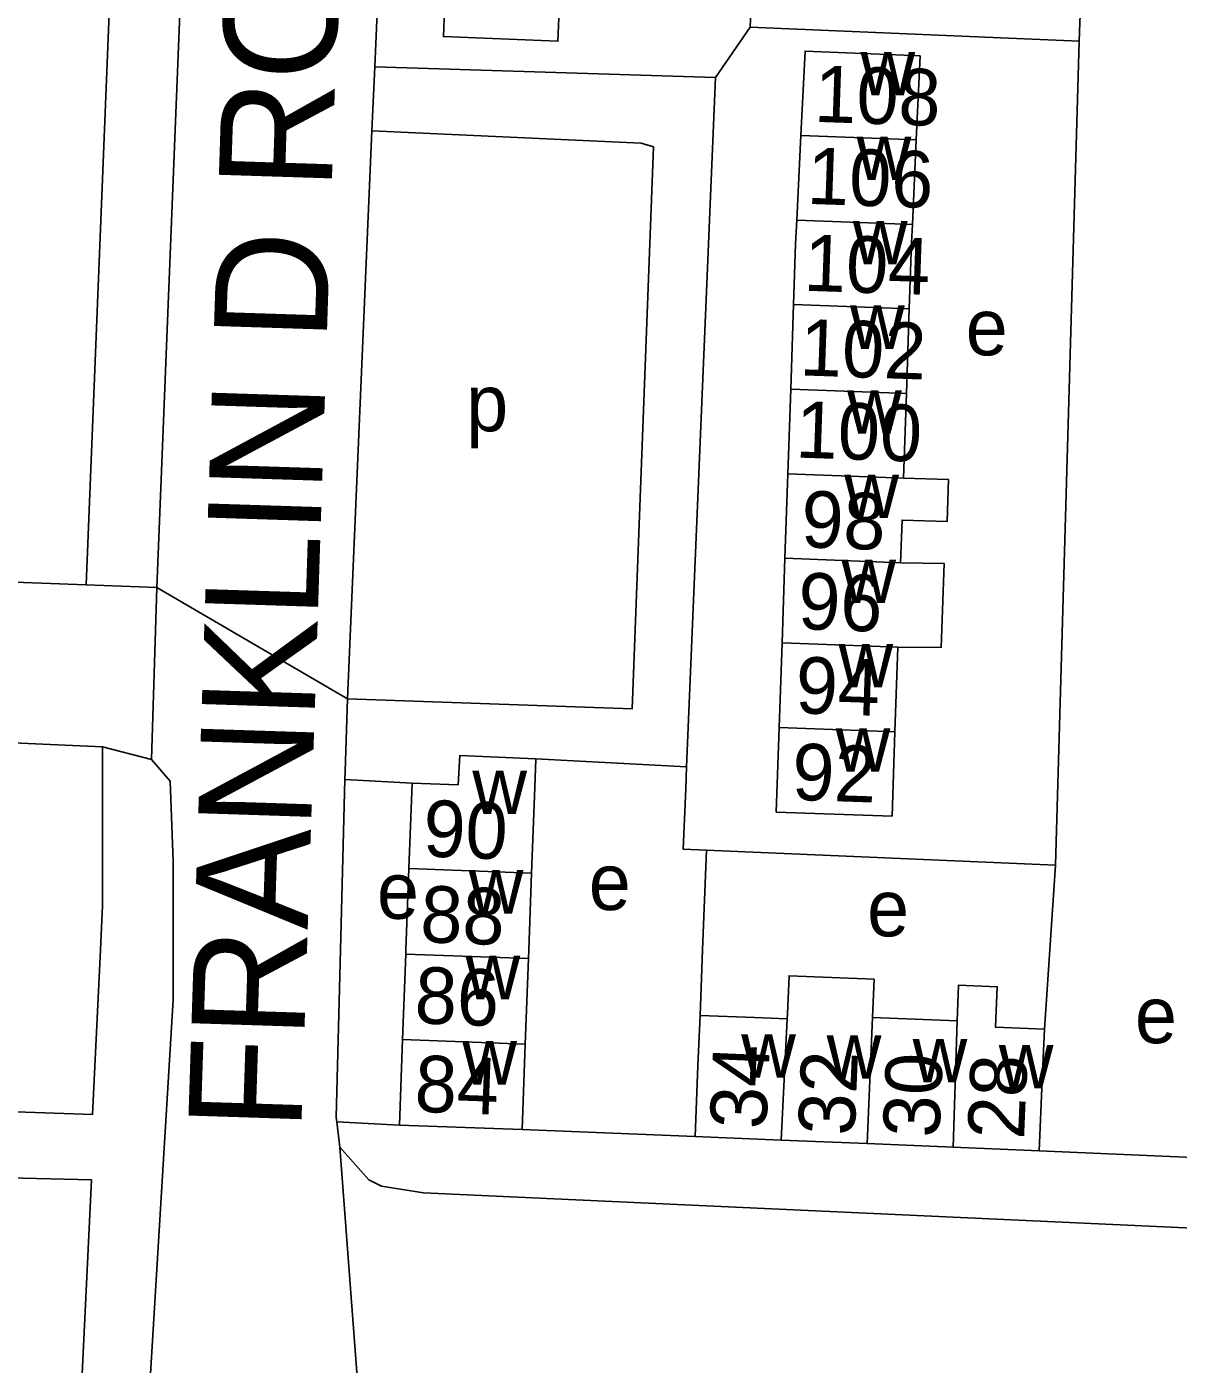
# Model space of a CAD drawing. Extents: x 159675 to 162108, y 386471 to 388472.
# Drawn here: x 161401.7 to 161483.1, y 387220.7 to 387315.3 of the extents above; entities that cross this region are included whole.
import ezdxf

# ---------------------------------------------------------------- set-up
doc = ezdxf.new("R2010")
doc.units = 0
for name, color, linetype in [('BLT_Basislijn', 7, 'Continuous'), ('BLT_Bebouwing', 7, 'Continuous'), ('BLT_Centroide', 7, 'Continuous'), ('BLT_Huisnummer', 7, 'Continuous'), ('BLT_Huisnummer_ tussenligend', 7, 'Continuous'), ('BLT_Huisnummer_reeks', 7, 'Continuous'), ('BLT_Onderverdeling_panden', 7, 'Continuous'), ('BLT_Straatnaam_hoofdweg', 7, 'Continuous'), ('BLT_Vlakafsluiter', 7, 'Continuous')]:
    doc.layers.add(name, color=color, linetype=linetype)

msp = doc.modelspace()

# ---------------------------------------------------------------- linework, layer by layer
at = {"layer": 'BLT_Basislijn'}
for p, q in [((161413.793, 387348.428), (161410.85, 387275.627)), ((161426.267, 387312.438), (161427.547, 387342.831)), ((161450.365, 387311.7), (161452.817, 387315.264)), ((161476.09, 387314.265), (161474.424, 387255.975)), ((161426.267, 387312.438), (161426.057, 387307.932)), ((161426.267, 387312.438), (161450.365, 387311.7)), ((161448.329, 387262.942), (161450.365, 387311.7)), ((161424.351, 387267.757), (161426.057, 387307.932)), ((161405.854, 387275.811), (161376.952, 387276.878)), ((161410.85, 387275.627), (161405.854, 387275.811)), ((161407.023, 387264.35), (161410.483, 387263.454)), ((161437.666, 387263.5), (161448.329, 387262.942)), ((161423.848, 387250), (161424.152, 387262.048)), ((161428.918, 387261.791), (161424.152, 387262.048)), ((161449.461, 387250), (161449.739, 387257.043)), ((161474.424, 387255.975), (161449.739, 387257.043)), ((161474.424, 387255.975), (161474.015, 387250)), ((161449.278, 387245.363), (161449.461, 387250)), ((161474.015, 387250), (161473.629, 387244.375)), ((161423.591, 387237.82), (161428.012, 387237.604)), ((161448.92, 387236.796), (161436.684, 387237.279)), ((161485.3, 387235.259), (161473.27, 387235.779))]:
    msp.add_line(p, q, dxfattribs=at)
for points in [[(161424.351, 387267.757), (161444.464, 387267.038), (161445.992, 387306.786), (161445.101, 387307.06), (161426.057, 387307.932)], [(161316.045, 387250), (161316.511, 387262.722), (161318.14, 387265.879), (161320.604, 387267.77), (161323.118, 387268.107), (161407.023, 387264.35)], [(161424.152, 387262.048), (161424.167, 387262.64), (161424.351, 387267.757)], [(161406.863, 387250), (161407.013, 387253.13), (161407.023, 387264.35)], [(161448.329, 387262.942), (161448.264, 387261.386), (161448.086, 387257.115), (161449.739, 387257.043)], [(161412.007, 387250), (161412.003, 387256.25)], [(161315.734, 387241.514), (161406.307, 387238.351), (161406.863, 387250)], [(161412.007, 387250), (161412.01, 387246.46), (161407.669, 387174.925), (161406.332, 387156.957), (161401.312, 387100), (161381.931, 386879.369)], [(161423.848, 387250), (161423.549, 387238.167), (161423.591, 387237.82)], [(161423.81, 387236.028), (161425.853, 387233.736), (161426.744, 387233.285), (161429.711, 387232.82), (161510.296, 387229.103), (161512.683, 387229.192), (161513.905, 387229.58), (161516.292, 387231.744), (161516.941, 387233.545), (161516.96, 387237.091), (161515.668, 387238.873), (161508.47, 387239.503)], [(161423.591, 387237.82), (161423.81, 387236.028)], [(161387.772, 387234.171), (161406.224, 387233.736), (161404.798, 387203.84), (161401.788, 387167.382), (161401.024, 387166.345), (161400.228, 387165.982), (161384.924, 387165.217)]]:
    msp.add_lwpolyline(points, dxfattribs=at)
at = {"layer": 'BLT_Bebouwing'}
for p, q in [((161453.088, 387321.567), (161452.817, 387315.264)), ((161456.118, 387301.611), (161456.413, 387307.589)), ((161464.564, 387307.28), (161464.292, 387301.301)), ((161455.686, 387289.65), (161455.889, 387295.631)), ((161464.074, 387295.322), (161463.871, 387289.341)), ((161455.483, 387283.669), (161455.686, 387289.65)), ((161463.871, 387289.341), (161463.668, 387283.36)), ((161455.28, 387277.688), (161455.483, 387283.669)), ((161455.077, 387271.708), (161455.28, 387277.688)), ((161454.874, 387265.727), (161455.077, 387271.708)), ((161463.262, 387271.398), (161463.059, 387265.417)), ((161428.691, 387255.745), (161428.918, 387261.791)), ((161428.476, 387250), (161428.691, 387255.745)), ((161437.364, 387255.42), (161437.161, 387250)), ((161428.238, 387243.653), (161428.465, 387249.699)), ((161428.465, 387249.699), (161428.476, 387250)), ((161437.138, 387249.374), (161436.911, 387243.328)), ((161437.161, 387250), (161437.138, 387249.374)), ((161428.012, 387237.604), (161428.238, 387243.653)), ((161436.911, 387243.328), (161436.684, 387237.279)), ((161436.684, 387237.279), (161428.012, 387237.604)), ((161448.92, 387236.796), (161455.008, 387236.542)), ((161455.008, 387236.542), (161461.096, 387236.287)), ((161461.096, 387236.287), (161467.184, 387236.033)), ((161467.184, 387236.033), (161473.27, 387235.779))]:
    msp.add_line(p, q, dxfattribs=at)
for points in [[(161442.292, 387320.307), (161442.181, 387317.512), (161439.353, 387317.624), (161439.219, 387314.262), (161431.126, 387314.586), (161431.377, 387320.74)], [(161476.09, 387314.265), (161476.146, 387315.573), (161476.36, 387320.568)], [(161452.817, 387315.264), (161457.813, 387315.05), (161476.09, 387314.265)], [(161456.413, 387307.589), (161456.708, 387313.566), (161461.389, 387313.364), (161464.834, 387313.216), (161464.564, 387307.28)], [(161455.889, 387295.631), (161456.034, 387299.931), (161456.118, 387301.611)], [(161464.292, 387301.301), (161464.234, 387300.035), (161464.074, 387295.322)], [(161463.668, 387283.36), (161466.856, 387283.257), (161466.749, 387280.28), (161463.567, 387280.394), (161463.465, 387277.379)], [(161463.465, 387277.379), (161466.54, 387277.325), (161466.338, 387271.385), (161463.262, 387271.398)], [(161463.059, 387265.417), (161462.857, 387259.461), (161459.457, 387259.576), (161454.671, 387259.739), (161454.874, 387265.727)], [(161428.918, 387261.791), (161432.168, 387261.669), (161432.291, 387263.751), (161437.666, 387263.5)], [(161437.666, 387263.5), (161437.59, 387261.466), (161437.364, 387255.42)], [(161455.45, 387245.106), (161455.465, 387245.468), (161455.575, 387248.167), (161461.58, 387247.917), (161461.469, 387245.217)], [(161467.461, 387244.967), (161467.566, 387247.498), (161470.294, 387247.384), (161470.174, 387244.519), (161473.629, 387244.375)], [(161449.278, 387245.363), (161449.129, 387241.792), (161448.92, 387236.796)], [(161455.45, 387245.106), (161453.127, 387245.202), (161449.278, 387245.363)], [(161461.469, 387245.217), (161467.461, 387244.967)], [(161473.27, 387235.779), (161473.479, 387240.775), (161473.629, 387244.375)]]:
    msp.add_lwpolyline(points, dxfattribs=at)
at = {"layer": 'BLT_Huisnummer_reeks'}
msp.add_line((161408.796, 387348.611), (161405.854, 387275.811), dxfattribs=at)
at = {"layer": 'BLT_Onderverdeling_panden'}
for p, q in [((161456.413, 387307.589), (161464.564, 387307.28)), ((161456.118, 387301.611), (161464.292, 387301.301)), ((161455.889, 387295.631), (161464.074, 387295.322)), ((161455.686, 387289.65), (161463.871, 387289.341)), ((161455.483, 387283.669), (161463.668, 387283.36)), ((161455.28, 387277.688), (161463.465, 387277.379)), ((161455.077, 387271.708), (161463.262, 387271.398)), ((161454.874, 387265.727), (161463.059, 387265.417)), ((161428.691, 387255.745), (161437.364, 387255.42)), ((161428.465, 387249.699), (161437.138, 387249.374)), ((161455.008, 387236.542), (161455.45, 387245.106)), ((161461.096, 387236.287), (161461.469, 387245.217)), ((161467.184, 387236.033), (161467.461, 387244.967)), ((161428.238, 387243.653), (161436.911, 387243.328))]:
    msp.add_line(p, q, dxfattribs=at)
at = {"layer": 'BLT_Vlakafsluiter'}
for p, q in [((161410.483, 387263.454), (161410.85, 387275.627)), ((161410.85, 387275.627), (161424.351, 387267.757)), ((161423.81, 387236.028), (161425.242, 387216.995))]:
    msp.add_line(p, q, dxfattribs=at)
msp.add_lwpolyline([(161412.003, 387256.25), (161411.799, 387261.919), (161410.483, 387263.454)], dxfattribs=at)

# ---------------------------------------------------------------- texts
at = {"layer": 'BLT_Centroide'}
for s, p in [('w', (161460.625, 387310.438)), ('w', (161460.352, 387304.438)), ('w', (161460.086, 387298.469)), ('w', (161459.883, 387292.5)), ('e', (161468.066, 387292.044)), ('p', (161432.733, 387286.674)), ('w', (161459.68, 387286.5)), ('w', (161459.477, 387280.531)), ('w', (161459.273, 387274.531)), ('w', (161459.07, 387268.562)), ('w', (161458.867, 387262.594)), ('w', (161433.172, 387259.594)), ('e', (161441.406, 387252.81)), ('e', (161426.425, 387252.19)), ('w', (161432.914, 387252.562)), ('e', (161461.092, 387250.951)), ('w', (161432.688, 387246.5)), ('e', (161480.035, 387243.394)), ('w', (161432.461, 387240.469)), ('w', (161452.188, 387240.953)), ('w', (161458.234, 387240.875)), ('w', (161464.312, 387240.625)), ('w', (161470.406, 387240.203))]:
    msp.add_text(s, height=4, dxfattribs=at).set_placement(p)
at = {"layer": 'BLT_Huisnummer'}
for s, height, rotation, p in [('108', 4, 358.04939, (161457.309, 387308.562)), ('104', 4, 358.04939, (161456.572, 387296.617)), ('100', 4, 358.04939, (161455.99, 387284.818)), ('96', 4, 358.04939, (161456.166, 387272.687)), ('92', 4, 358.04939, (161455.742, 387260.611)), ('90', 3.9999, 357.85373, (161429.647, 387256.607)), ('84', 3.9999, 357.85373, (161429.043, 387238.554)), ('34', 4, 87.6071, (161453.961, 387237.27)), ('28', 3.9999, 87.60452, (161472.189, 387236.552))]:
    msp.add_text(s, height=height, rotation=rotation, dxfattribs=at).set_placement(p)
at = {"layer": 'BLT_Huisnummer_ tussenligend'}
for s, height, rotation, p in [('106', 4, 358.04939, (161456.795, 387302.759)), ('102', 4, 358.04939, (161456.288, 387290.631)), ('98', 4, 358.04939, (161456.388, 387278.477)), ('94', 4, 358.04939, (161455.988, 387266.74)), ('88', 3.9999, 357.85373, (161429.443, 387250.549)), ('86', 3.9999, 357.85373, (161429.044, 387244.812)), ('32', 3.9999, 87.60452, (161460.203, 387236.818)), ('30', 3.9999, 87.60452, (161466.196, 387236.675))]:
    msp.add_text(s, height=height, rotation=rotation, dxfattribs=at).set_placement(p)
at = {"layer": 'BLT_Straatnaam_hoofdweg'}
msp.add_text('FRANKLIN D ROOSEVELTLAAN', height=8, rotation=88.149, dxfattribs=at).set_placement((161421.064, 387237.139))

doc.saveas('drawing.dxf')
